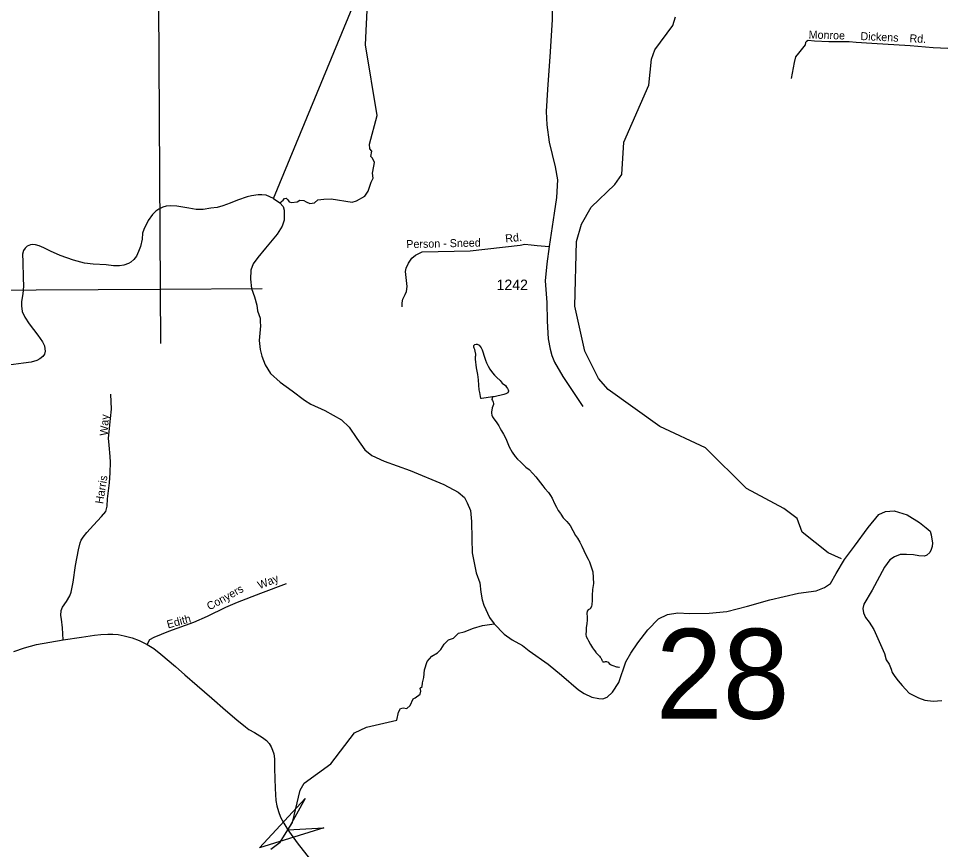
# Model space of a CAD drawing. Extents: x 2126262 to 2293712, y 749403 to 919119.
# Drawn here: x 2170507 to 2181448, y 873429 to 883288 of the extents above; entities that cross this region are included whole.
import ezdxf

# ---------------------------------------------------------------- set-up
doc = ezdxf.new("R2010")
doc.units = 0
for name, color, linetype in [('Exist Boundary Political CountyLine', 7, 'Continuous'), ('Exist Hydrographic Creek Single Shore', 7, 'Continuous'), ('Exist Hydrographic Misc Water Feature', 7, 'Continuous'), ('Exist Road Non-System Type 51', 7, 'Continuous'), ('Exist Road Non-System Type 51 Label', 7, 'Continuous'), ('Exist Road Secondary Structure Standard Bridge Attributed CELL', 7, 'Continuous'), ('Exist Road Secondary Structure Standard Bridge Number Label', 7, 'Continuous'), ('Exist Road Secondary Type 51 Attributed', 7, 'Continuous'), ('Exist Road Secondary Type 51 Number Label', 7, 'Continuous'), ('Map Preparation Longitude Latitude Lines', 7, 'Continuous')]:
    doc.layers.add(name, color=color, linetype=linetype)

msp = doc.modelspace()

# ---------------------------------------------------------------- linework, layer by layer
at = {"layer": 'Exist Boundary Political CountyLine'}
for points in [[(2173534, 881152), (2183408, 905046), (2184419, 905021), (2186449, 905001), (2189484, 904963), (2193510, 904926), (2195216, 904898)], [(2173534, 881152), (2173488, 881174), (2173445, 881190), (2173396, 881196), (2173352, 881194), (2173274, 881185), (2173219, 881172), (2173105, 881132), (2173019, 881095), (2172932, 881066), (2172864, 881047), (2172789, 881036), (2172700, 881020), (2172615, 881020), (2172530, 881038), (2172385, 881060), (2172317, 881066), (2172260, 881060), (2172219, 881049), (2172171, 881025), (2172136, 881001), (2172096, 880963), (2172046, 880893), (2171993, 880786), (2171980, 880740), (2171974, 880668), (2171955, 880584), (2171933, 880523), (2171907, 880470), (2171876, 880429), (2171839, 880396), (2171813, 880380), (2171758, 880363), (2171707, 880354), (2171635, 880354), (2171548, 880365), (2171393, 880372), (2171292, 880387), (2171161, 880422), (2171001, 880475), (2170889, 880529), (2170808, 880567), (2170754, 880589), (2170708, 880604), (2170677, 880606), (2170651, 880604), (2170611, 880586), (2170587, 880565), (2170565, 880534), (2170554, 880490), (2170559, 880402), (2170563, 880212), (2170565, 880113), (2170559, 880021), (2170542, 879929), (2170542, 879879), (2170553, 879811), (2170582, 879745), (2170634, 879666), (2170738, 879530), (2170793, 879451), (2170817, 879403), (2170821, 879368), (2170824, 879342), (2170817, 879306), (2170797, 879276), (2170762, 879249), (2170727, 879232), (2170657, 879210), (2170567, 879197), (2170331, 879168)]]:
    msp.add_lwpolyline(points, dxfattribs=at)
at = {"layer": 'Exist Hydrographic Creek Single Shore'}
for points in [[(2173609, 881102), (2173649, 881134), (2173662, 881151), (2173684, 881156), (2173703, 881136), (2173721, 881111), (2173747, 881106), (2173813, 881114), (2173845, 881132), (2173893, 881128), (2173919, 881114), (2173965, 881091), (2174021, 881102), (2174059, 881135), (2174130, 881145), (2174216, 881148), (2174467, 881109), (2174518, 881123), (2174617, 881179), (2174655, 881241), (2174692, 881346), (2174715, 881393), (2174709, 881452), (2174723, 881536), (2174732, 881580), (2174706, 881631), (2174687, 881652), (2174700, 881712), (2174678, 881742), (2174674, 881798), (2174763, 882137), (2174625, 882976), (2174647, 883468)], [(2173609, 881102), (2173646, 881056), (2173658, 881015), (2173661, 880965), (2173658, 880894), (2173636, 880826), (2173577, 880729), (2173439, 880563), (2173348, 880451), (2173293, 880377), (2173263, 880303), (2173262, 880194), (2173274, 880086), (2173307, 879987), (2173337, 879885), (2173342, 879819), (2173359, 879776), (2173376, 879734), (2173376, 879691), (2173378, 879642), (2173362, 879468), (2173375, 879362), (2173394, 879283), (2173436, 879179), (2173496, 879076), (2173612, 878972), (2173755, 878869), (2173903, 878759), (2173976, 878711), (2174141, 878639), (2174340, 878525), (2174431, 878441), (2174521, 878304), (2174615, 878169), (2174700, 878102), (2174847, 878035), (2175153, 877925), (2175553, 877760), (2175724, 877670), (2175800, 877607), (2175833, 877542), (2175870, 877451), (2175884, 877321), (2175886, 877116), (2175892, 876950), (2175936, 876713), (2175981, 876594), (2175994, 876482), (2176009, 876390), (2176030, 876327), (2176098, 876182), (2176151, 876107)], [(2173534, 881152), (2173609, 881102)], [(2176151, 876107), (2176271, 875983), (2176366, 875915), (2176486, 875848), (2176565, 875785), (2176791, 875630), (2176949, 875499), (2177152, 875322), (2177220, 875279), (2177309, 875235), (2177393, 875219), (2177439, 875216), (2177491, 875238), (2177554, 875297), (2177630, 875411), (2177715, 875654), (2177773, 875758), (2177856, 875880), (2177976, 876036), (2178103, 876164), (2178208, 876216), (2178331, 876239), (2178468, 876231), (2178702, 876234), (2178914, 876254), (2179157, 876316), (2179424, 876393), (2179763, 876471), (2179971, 876499), (2180072, 876536), (2180143, 876586), (2180209, 876702), (2180307, 876869), (2180426, 877027), (2180589, 877250), (2180715, 877405), (2180794, 877441), (2180897, 877446), (2181053, 877398), (2181197, 877310), (2181279, 877247), (2181325, 877204), (2181337, 877163), (2181345, 877111), (2181352, 877067), (2181347, 877025), (2181337, 876988), (2181320, 876951), (2181287, 876923), (2181257, 876910), (2181189, 876915), (2181127, 876926), (2181044, 876931), (2180970, 876928), (2180900, 876902), (2180845, 876864), (2180782, 876779), (2180636, 876507), (2180538, 876340), (2180527, 876289), (2180534, 876237), (2180557, 876180), (2180600, 876125), (2180657, 876041), (2180782, 875755), (2180802, 875681), (2180840, 875627), (2180861, 875569), (2180873, 875528), (2180906, 875482), (2180946, 875430), (2180992, 875376), (2181031, 875330), (2181077, 875283), (2181187, 875227), (2181263, 875200), (2181360, 875191), (2181462, 875199)], [(2173500, 873435), (2173612, 873516), (2173705, 873662), (2173760, 873749), (2173850, 874134), (2173899, 874218), (2174215, 874445), (2174496, 874813), (2174637, 874879), (2174995, 874963), (2175017, 875057), (2175042, 875104), (2175072, 875109), (2175117, 875104), (2175156, 875136), (2175192, 875216), (2175215, 875229), (2175274, 875272), (2175283, 875308), (2175272, 875344), (2175296, 875362), (2175300, 875407), (2175316, 875471), (2175325, 875559), (2175357, 875660), (2175412, 875722), (2175481, 875763), (2175518, 875804), (2175559, 875866), (2175608, 875916), (2175667, 875938), (2175730, 875995), (2175795, 876013), (2175907, 876057), (2176012, 876087), (2176151, 876107)]]:
    msp.add_lwpolyline(points, dxfattribs=at)
at = {"layer": 'Exist Hydrographic Misc Water Feature'}
for points in [[(2180274, 876878), (2180116, 876950), (2179806, 877193), (2179747, 877358), (2179588, 877473), (2179145, 877712), (2178659, 878194), (2178116, 878448), (2177505, 878888), (2177388, 879018), (2177228, 879343), (2177108, 879877), (2177129, 880641), (2177186, 880849), (2177302, 881051), (2177583, 881320), (2177666, 881437), (2177689, 881820), (2177985, 882496), (2178017, 882804), (2178058, 882915), (2178273, 883205), (2178305, 883306)], [(2176133, 878799), (2176057, 878786), (2176001, 878778), (2175993, 878778), (2175981, 878852), (2175973, 878884), (2175970, 878938), (2175964, 879002), (2175958, 879064), (2175943, 879144), (2175929, 879248), (2175929, 879262), (2175930, 879278), (2175933, 879290), (2175933, 879306), (2175928, 879340), (2175922, 879362), (2175916, 879375), (2175912, 879389), (2175910, 879403), (2175912, 879409), (2175916, 879413), (2175922, 879419), (2175936, 879424), (2175950, 879424), (2175964, 879418), (2175972, 879412), (2175986, 879398), (2175998, 879382), (2176008, 879358), (2176016, 879332), (2176034, 879282), (2176049, 879234), (2176059, 879204), (2176079, 879162), (2176099, 879127), (2176130, 879085), (2176154, 879057), (2176184, 879029), (2176222, 878993), (2176248, 878963), (2176285, 878932), (2176297, 878916), (2176309, 878900), (2176317, 878884), (2176321, 878870), (2176321, 878864), (2176319, 878858), (2176313, 878848), (2176307, 878844), (2176299, 878838), (2176291, 878834), (2176267, 878828), (2176153, 878801), (2176133, 878799)], [(2176133, 878799), (2176127, 878789), (2176125, 878769), (2176130, 878757), (2176136, 878747), (2176139, 878735), (2176144, 878721), (2176142, 878709), (2176136, 878689), (2176128, 878669), (2176124, 878643), (2176120, 878621), (2176120, 878607), (2176124, 878583), (2176131, 878561), (2176149, 878537), (2176165, 878517), (2176185, 878493), (2176205, 878457), (2176223, 878425), (2176239, 878396), (2176262, 878356), (2176288, 878304), (2176331, 878206), (2176367, 878142), (2176399, 878092), (2176427, 878061), (2176464, 878027), (2176494, 877995), (2176528, 877967), (2176566, 877937), (2176612, 877892), (2176647, 877852), (2176673, 877816), (2176701, 877780), (2176727, 877744), (2176753, 877713), (2176797, 877665), (2176820, 877631), (2176838, 877597), (2176868, 877535), (2176893, 877489), (2176912, 877452), (2176937, 877414), (2176941, 877408), (2176971, 877364), (2177015, 877320), (2177054, 877274), (2177086, 877215), (2177118, 877155), (2177140, 877121), (2177169, 877075), (2177191, 877027), (2177217, 876975), (2177237, 876934), (2177266, 876874), (2177282, 876844), (2177296, 876808), (2177308, 876772), (2177321, 876724), (2177329, 876586), (2177320, 876514), (2177316, 876442), (2177316, 876382), (2177311, 876336), (2177305, 876314), (2177289, 876286), (2177267, 876272), (2177255, 876256), (2177251, 876228), (2177253, 876190), (2177254, 876150), (2177252, 876110), (2177244, 876060), (2177243, 876024), (2177241, 875980), (2177245, 875956), (2177257, 875930), (2177271, 875906), (2177293, 875860), (2177318, 875822), (2177340, 875790), (2177356, 875770), (2177358, 875765), (2177390, 875733), (2177400, 875723), (2177410, 875713), (2177418, 875703), (2177424, 875687), (2177429, 875677), (2177432, 875667), (2177437, 875663), (2177440, 875657), (2177451, 875655), (2177461, 875657), (2177471, 875659), (2177485, 875659), (2177503, 875651), (2177515, 875637), (2177531, 875623)], [(2177531, 875623), (2177549, 875616), (2177571, 875608), (2177591, 875602), (2177603, 875598), (2177613, 875596), (2177629, 875594), (2177637, 875594)]]:
    msp.add_lwpolyline(points, dxfattribs=at)
at = {"layer": 'Exist Road Non-System Type 51'}
for points in [[(2181621, 882929), (2181360, 882938), (2181086, 882965), (2180633, 882990), (2180445, 883001), (2180364, 883011), (2180123, 883012), (2179953, 883020), (2179879, 883026), (2179856, 883016), (2179846, 883001), (2179840, 882977), (2179811, 882934), (2179761, 882875), (2179726, 882833), (2179712, 882764), (2179674, 882575)], [(2175059, 879869), (2175061, 879915), (2175067, 879959), (2175095, 880013), (2175111, 880051), (2175120, 880107), (2175099, 880287), (2175109, 880325), (2175137, 880385), (2175175, 880443), (2175219, 880479), (2175258, 880499), (2175298, 880518), (2175866, 880530), (2175866, 880532), (2176460, 880599), (2176514, 880609), (2176592, 880603), (2176661, 880596), (2176804, 880584)], [(2171594, 877896), (2171598, 878025), (2171594, 878093), (2171583, 878227), (2171576, 878308), (2171585, 878385), (2171600, 878543), (2171613, 878655), (2171605, 878831)], [(2171039, 875915), (2171029, 876059), (2171018, 876162), (2171009, 876206), (2171014, 876263), (2171029, 876305), (2171077, 876373), (2171117, 876437), (2171134, 876481), (2171156, 876601), (2171185, 876797), (2171218, 876985), (2171238, 877068), (2171251, 877101), (2171275, 877136), (2171319, 877191), (2171398, 877279), (2171491, 877380), (2171543, 877441), (2171561, 877503), (2171563, 877588), (2171589, 877781), (2171594, 877896)], [(2172036, 875863), (2172067, 875920), (2172119, 875950), (2172290, 876018), (2172588, 876128), (2172750, 876198), (2172966, 876303), (2173107, 876363), (2173384, 876472), (2173689, 876584)]]:
    msp.add_lwpolyline(points, dxfattribs=at)
at = {"layer": 'Exist Road Secondary Structure Standard Bridge Attributed CELL'}
msp.add_lwpolyline([(2174131, 873685), (2173367, 873449), (2173910, 874036), (2173705, 873662)], close=True, dxfattribs=at)
at = {"layer": 'Exist Road Secondary Type 51 Attributed'}
for points in [[(2176833, 883842), (2176841, 883275), (2176814, 882893), (2176784, 882445), (2176769, 882183), (2176776, 882028), (2176804, 881821), (2176874, 881529), (2176901, 881372), (2176890, 881166), (2176864, 880980), (2176804, 880584), (2176775, 880376), (2176757, 880177), (2176777, 879920), (2176780, 879698), (2176793, 879488), (2176815, 879364), (2176834, 879289), (2176868, 879212), (2176965, 879041), (2177068, 878886), (2177125, 878804), (2177203, 878685)], [(2170453, 875778), (2170577, 875820), (2170723, 875861), (2171039, 875915), (2171254, 875949), (2171410, 875972), (2171486, 875982), (2171567, 875985), (2171626, 875985), (2171692, 875980), (2171760, 875966), (2171856, 875940), (2171938, 875910), (2172036, 875863), (2172112, 875816), (2172195, 875746), (2172371, 875599), (2172482, 875500), (2172628, 875374), (2172801, 875226), (2172965, 875082), (2173098, 874969), (2173202, 874883), (2173242, 874854), (2173306, 874817), (2173404, 874760), (2173450, 874723), (2173482, 874689), (2173507, 874648), (2173523, 874608), (2173536, 874563), (2173544, 874506), (2173547, 874391), (2173552, 874155), (2173560, 874009), (2173573, 873947), (2173591, 873881), (2173617, 873815), (2173656, 873741), (2173705, 873662)], [(2173705, 873662), (2173814, 873508), (2174059, 873196), (2174301, 872910), (2174410, 872743), (2174487, 872596), (2174550, 872420), (2174568, 872375), (2174596, 872182), (2174612, 872027), (2174633, 871810), (2174649, 871714), (2174675, 871598), (2174733, 871416), (2174946, 870823), (2175022, 870574), (2175037, 870465), (2175028, 870288), (2175004, 869997), (2175004, 869903), (2175012, 869824), (2175028, 869728)]]:
    msp.add_lwpolyline(points, dxfattribs=at)
at = {"layer": 'Map Preparation Longitude Latitude Lines'}
for points in [[(2172196, 879434), (2172192, 880077), (2172140, 888894)], [(2158164, 880000), (2172192, 880077), (2173400, 880084)]]:
    msp.add_lwpolyline(points, dxfattribs=at)

# ---------------------------------------------------------------- texts
at = {"layer": 'Exist Road Non-System Type 51 Label'}
for s, rotation, p in [('Monroe', 358.4236, (2179882, 883050)), ('Dickens', 357.4854, (2180496, 883032)), ('Rd.', 357.4854, (2181078, 883006)), ('Person - Sneed', 1.2528, (2175110, 880563)), ('Rd.', 6.3909, (2176288, 880629)), ('Way', 86.6854, (2171566, 878335)), ('Harris', 80.9184, (2171511, 877525)), ('Way', 22.2668, (2173369, 876516)), ('Conyers', 29.0622, (2172774, 876264)), ('Edith', 15.2074, (2172282, 876051))]:
    msp.add_text(s, height=95, rotation=rotation, dxfattribs=at).set_placement(p)
at = {"layer": 'Exist Road Secondary Structure Standard Bridge Number Label'}
msp.add_text('28', height=1066.3, dxfattribs=at).set_placement((2178069, 874981))
at = {"layer": 'Exist Road Secondary Type 51 Number Label'}
msp.add_text('1242', height=125, dxfattribs=at).set_placement((2176180, 880065))

doc.saveas('drawing.dxf')
